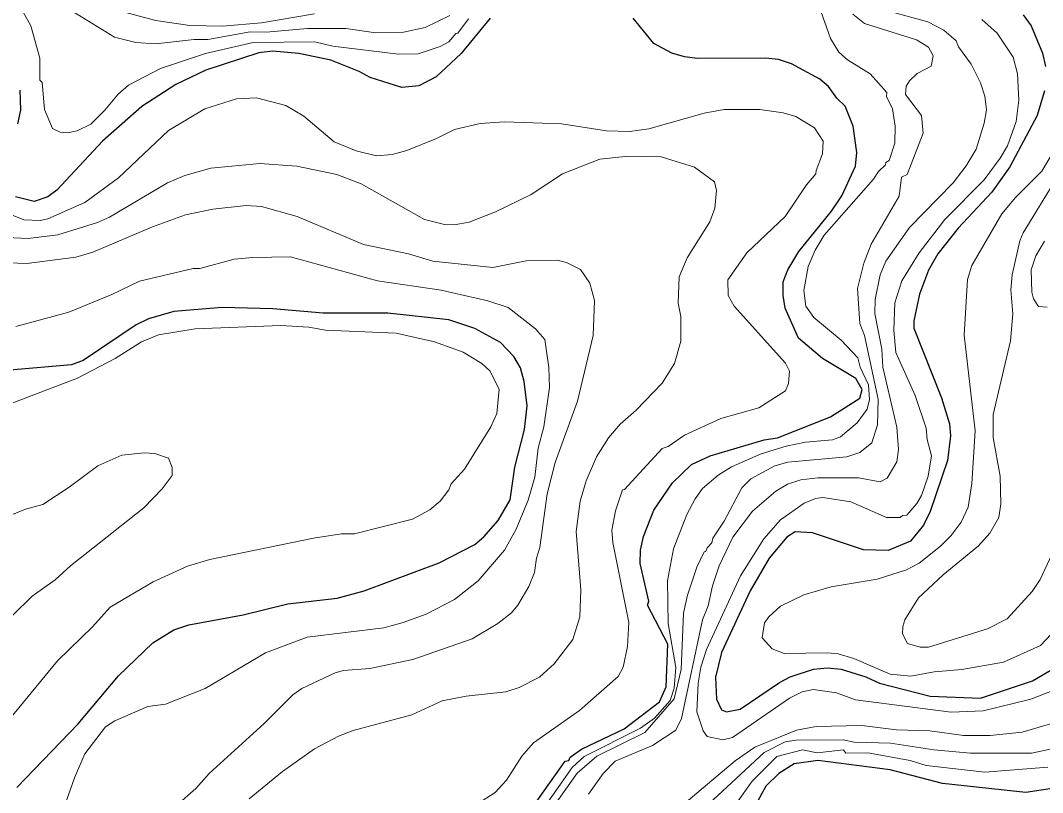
# Model space of a CAD drawing. Extents: x 598.3 to 623.2, y 6902.2 to 6930.1.
# Drawn here: x 618.323 to 619.804, y 6910.73 to 6911.849 of the extents above; entities that cross this region are included whole.
import ezdxf

# ---------------------------------------------------------------- set-up
doc = ezdxf.new("R2010")
doc.units = 0
doc.header["$LTSCALE"] = 0.032
doc.layers.add('1', color=7, linetype='Continuous', lineweight=25)
doc.layers.add('2', color=7, linetype='Continuous', lineweight=13)

msp = doc.modelspace()

# ---------------------------------------------------------------- linework, layer by layer
at = {"layer": '1'}
for points in [[(619.7758, 6911.8569), (619.7872, 6911.8406), (619.8039, 6911.8012), (619.8083, 6911.7821)], [(619.0038, 6911.8517), (618.9614, 6911.8005), (618.9252, 6911.7668), (618.9003, 6911.7537), (618.8756, 6911.7514), (618.8296, 6911.7657), (618.8137, 6911.7747), (618.7727, 6911.7911), (618.7266, 6911.8008), (618.6883, 6911.8039), (618.6686, 6911.8015), (618.5916, 6911.7767), (618.5481, 6911.7556), (618.4989, 6911.724), (618.4421, 6911.6737), (618.3758, 6911.6026), (618.3626, 6911.5928), (618.3429, 6911.5863), (618.316, 6911.5931)], [(619.4936, 6911.7527), (619.4811, 6911.7637), (619.4401, 6911.7856), (619.4214, 6911.7918), (619.4023, 6911.7942), (619.3041, 6911.7935), (619.2851, 6911.7959), (619.2667, 6911.8013), (619.2406, 6911.815), (619.2109, 6911.8517)], [(619.0512, 6910.6891), (619.1122, 6910.775), (619.1177, 6910.7761), (619.1197, 6910.7808), (619.1359, 6910.7923), (619.1978, 6910.8219), (619.249, 6910.8611), (619.2588, 6910.8829), (619.2609, 6910.9448), (619.2317, 6911.0014), (619.2335, 6911.0069), (619.2207, 6911.0614), (619.2214, 6911.0808), (619.2256, 6911.1008), (619.2406, 6911.1388), (619.2678, 6911.1785), (619.2952, 6911.2049), (619.3222, 6911.2174), (619.4007, 6911.2406), (619.4201, 6911.2439), (619.4969, 6911.2742), (619.5394, 6911.3011), (619.5427, 6911.3139), (619.5334, 6911.3299), (619.4851, 6911.3587), (619.4505, 6911.3881), (619.431, 6911.4315), (619.428, 6911.4499), (619.428, 6911.4696), (619.435, 6911.4872), (619.4507, 6911.5136), (619.4983, 6911.5724), (619.513, 6911.5946), (619.5329, 6911.6373), (619.5347, 6911.6571), (619.5293, 6911.6956), (619.5181, 6911.7243), (619.5058, 6911.7359), (619.4936, 6911.7527)], [(618.3195, 6911.6988), (618.3237, 6911.7187), (618.3227, 6911.7475)], [(619.8067, 6911.7465), (619.7962, 6911.7109), (619.7567, 6911.6367), (619.7304, 6911.5997)], [(619.7304, 6911.5997), (619.6814, 6911.5476), (619.6523, 6911.5104), (619.6388, 6911.4868), (619.6255, 6911.4521), (619.6174, 6911.4133), (619.6174, 6911.4025), (619.6577, 6911.3016), (619.6691, 6911.264), (619.6707, 6911.2465), (619.666, 6911.2109), (619.6411, 6911.1368), (619.6313, 6911.117), (619.6124, 6911.0941), (619.5801, 6911.0804), (619.5445, 6911.0812), (619.4707, 6911.106), (619.4453, 6911.1075), (619.4333, 6911.0996), (619.4078, 6911.0692), (619.3805, 6911.0221), (619.339, 6910.9324), (619.33, 6910.8968), (619.3316, 6910.865), (619.3389, 6910.8496), (619.3459, 6910.8465), (619.3659, 6910.8502), (619.4228, 6910.8891), (619.4384, 6910.8973), (619.4719, 6910.9083), (619.4923, 6910.9103), (619.5121, 6910.9086), (619.548, 6910.8972), (619.5678, 6910.8882), (619.6413, 6910.8691), (619.7141, 6910.8666), (619.7895, 6910.8916), (619.8231, 6910.9115)], [(618.3177, 6910.7367), (618.4069, 6910.8291), (618.4652, 6910.8987), (618.5148, 6910.9467), (618.5455, 6910.9653), (618.567, 6910.9727), (618.6456, 6910.987), (618.7107, 6911.0033), (618.7819, 6911.0114), (618.8211, 6911.0221), (618.9299, 6911.0627), (618.9816, 6911.0891), (618.9946, 6911.1003), (619.0153, 6911.1239), (619.0328, 6911.154), (619.0394, 6911.2012), (619.0534, 6911.2556), (619.0571, 6911.2902), (619.0531, 6911.3255), (619.0474, 6911.345), (619.0377, 6911.3616), (619.0187, 6911.3819), (618.9813, 6911.4023), (618.9435, 6911.4147), (618.8555, 6911.4243), (618.7618, 6911.4244), (618.6887, 6911.4308), (618.6155, 6911.4324), (618.5452, 6911.4269), (618.5086, 6911.4163), (618.4908, 6911.4075), (618.4139, 6911.3557), (618.3973, 6911.3493), (618.3076, 6911.3417)], [(619.8178, 6910.7354), (619.7795, 6910.7298), (619.6589, 6910.7425), (619.583, 6910.7626), (619.4784, 6910.7758), (619.4438, 6910.7713), (619.4218, 6910.7573), (619.4032, 6910.7389), (619.3879, 6910.7112)]]:
    msp.add_lwpolyline(points, dxfattribs=at)
at = {"layer": '2'}
for points in [[(618.3268, 6911.8614), (618.3382, 6911.8407), (618.3511, 6911.794), (618.3513, 6911.7621), (618.3546, 6911.7588), (618.3581, 6911.7195), (618.3695, 6911.692), (618.3805, 6911.6866), (618.3914, 6911.6858), (618.4052, 6911.6887), (618.4252, 6911.6984), (618.4455, 6911.7184), (618.4646, 6911.7416), (618.4798, 6911.7548), (618.5261, 6911.7788), (618.5912, 6911.8008), (618.6602, 6911.8169), (618.7498, 6911.8177), (618.7757, 6911.8112), (618.8707, 6911.8), (618.8994, 6911.8004), (618.9314, 6911.8108), (618.9436, 6911.8176), (618.9538, 6911.8298), (618.9567, 6911.83), (618.9724, 6911.8511)], [(618.9452, 6911.8556), (618.9093, 6911.8386), (618.878, 6911.8315), (618.8381, 6911.8307), (618.7943, 6911.8372), (618.7388, 6911.8372), (618.6793, 6911.8315), (618.6557, 6911.8322), (618.5944, 6911.821), (618.575, 6911.821), (618.5189, 6911.8145), (618.4904, 6911.8166), (618.4592, 6911.8245), (618.3841, 6911.8708)], [(618.4717, 6911.8612), (618.5194, 6911.8485), (618.5685, 6911.8412), (618.6158, 6911.8404), (618.6725, 6911.8451), (618.7493, 6911.8582)], [(619.3179, 6911.0843), (619.3249, 6911.0914), (619.3264, 6911.0982), (619.3427, 6911.123), (619.3681, 6911.1713), (619.3814, 6911.1842), (619.4159, 6911.2029), (619.4347, 6911.2082), (619.5205, 6911.2163), (619.5392, 6911.2222), (619.5565, 6911.2366), (619.5648, 6911.2627), (619.5655, 6911.2996), (619.546, 6911.3922), (619.5393, 6911.4096), (619.536, 6911.4599), (619.5449, 6911.4968), (619.5556, 6911.5245), (619.5962, 6911.5938), (619.5996, 6911.6214), (619.6077, 6911.6255), (619.631, 6911.6853), (619.6286, 6911.7107), (619.6055, 6911.7411), (619.6065, 6911.7536), (619.6109, 6911.761), (619.6223, 6911.7715), (619.6423, 6911.7822), (619.6456, 6911.7972), (619.6388, 6911.8097), (619.6213, 6911.8205), (619.546, 6911.844), (619.5288, 6911.8576)], [(619.4797, 6911.8703), (619.4965, 6911.8226), (619.5087, 6911.8027), (619.5211, 6911.7917), (619.5543, 6911.7714), (619.5783, 6911.744), (619.5778, 6911.7382), (619.5865, 6911.7206), (619.5906, 6911.6954)], [(619.5863, 6911.8607), (619.6376, 6911.8465), (619.661, 6911.8347), (619.6788, 6911.8191), (619.6822, 6911.8104), (619.7006, 6911.7855), (619.7142, 6911.7584), (619.7201, 6911.7387), (619.7225, 6911.719), (619.7194, 6911.6998), (619.7078, 6911.6621), (619.6933, 6911.6378), (619.6743, 6911.6134), (619.611, 6911.5483), (619.577, 6911.4999), (619.5685, 6911.4801), (619.5615, 6911.4443), (619.5607, 6911.4238), (619.5712, 6911.3723), (619.5726, 6911.346), (619.593, 6911.2592), (619.5954, 6911.2266)], [(619.7161, 6911.8502), (619.7381, 6911.8304), (619.7613, 6911.7953), (619.7678, 6911.7711), (619.7695, 6911.733), (619.7655, 6911.7022), (619.7531, 6911.667), (619.7426, 6911.6491), (619.7191, 6911.6178), (619.6622, 6911.56), (619.6252, 6911.5118), (619.5998, 6911.471), (619.5899, 6911.4395), (619.5882, 6911.3995), (619.5915, 6911.3676), (619.6193, 6911.3052), (619.6351, 6911.2575), (619.6368, 6911.2412), (619.6432, 6911.2177), (619.6384, 6911.1882), (619.6285, 6911.1603), (619.6218, 6911.1486), (619.6073, 6911.1317), (619.6012, 6911.1312), (619.5976, 6911.1281), (619.5779, 6911.128), (619.5261, 6911.1509), (619.4856, 6911.1572), (619.4751, 6911.1556), (619.4584, 6911.1489), (619.424, 6911.1249), (619.4003, 6911.0973), (619.3662, 6911.0436), (619.3168, 6910.9368), (619.3088, 6910.9111), (619.3048, 6910.8882), (619.3032, 6910.8467), (619.3121, 6910.8191), (619.318, 6910.8107), (619.3408, 6910.8059), (619.3545, 6910.8094), (619.4374, 6910.8664), (619.4554, 6910.8754), (619.4714, 6910.8787), (619.5054, 6910.8739), (619.533, 6910.8638), (619.6714, 6910.8463), (619.718, 6910.848), (619.7867, 6910.8649), (619.8179, 6910.877)], [(618.9597, 6910.6968), (619.011, 6910.7298), (619.0272, 6910.7476), (619.0494, 6910.7821), (619.0666, 6910.8016), (619.1332, 6910.8487), (619.1889, 6910.8979), (619.1963, 6910.9111), (619.2028, 6910.9412), (619.2044, 6910.9761), (619.1811, 6911.0918), (619.1801, 6911.1101), (619.185, 6911.1377), (619.1955, 6911.1682), (619.1984, 6911.169), (619.2527, 6911.2281), (619.2613, 6911.2311), (619.2852, 6911.2477), (619.3378, 6911.2717), (619.3929, 6911.287), (619.4314, 6911.3117), (619.436, 6911.3226), (619.4375, 6911.3402), (619.4316, 6911.352), (619.357, 6911.4343), (619.3486, 6911.4502), (619.3479, 6911.4729), (619.3754, 6911.5119), (619.4308, 6911.5646), (619.4617, 6911.6103), (619.4756, 6911.6262), (619.4757, 6911.6313), (619.4852, 6911.6553), (619.486, 6911.6737), (619.4735, 6911.6928), (619.4465, 6911.7096), (619.4282, 6911.7149), (619.3942, 6911.7197), (619.3424, 6911.7198), (619.3135, 6911.7143), (619.2336, 6911.6914), (619.2055, 6911.6875), (619.172, 6911.6884), (619.1068, 6911.6987), (619.0242, 6911.7019), (618.9891, 6911.6995), (618.9518, 6911.6906), (618.9258, 6911.6775), (618.8829, 6911.6603), (618.8615, 6911.6543), (618.8389, 6911.6526), (618.8094, 6911.6595), (618.7774, 6911.6727), (618.7335, 6911.7101), (618.7077, 6911.7253), (618.6653, 6911.7367), (618.636, 6911.7351), (618.5903, 6911.7203), (618.5375, 6911.689), (618.4651, 6911.6206), (618.4162, 6911.5849), (618.3629, 6911.5612), (618.3516, 6911.5587), (618.3281, 6911.5596), (618.2834, 6911.5773)], [(619.5906, 6911.6954), (619.5898, 6911.6707), (619.5817, 6911.6457), (619.577, 6911.6429), (619.5766, 6911.6395), (619.566, 6911.6296), (619.5589, 6911.6185), (619.4874, 6911.5376), (619.4743, 6911.5156), (619.4643, 6911.4921), (619.4579, 6911.457), (619.461, 6911.4343), (619.4724, 6911.418), (619.5123, 6911.3852), (619.5362, 6911.3594), (619.5395, 6911.3463), (619.5517, 6911.3206), (619.5532, 6911.2994), (619.5496, 6911.2851), (619.5355, 6911.2652), (619.511, 6911.245), (619.4996, 6911.2406), (619.4606, 6911.2374), (619.4325, 6911.2316), (619.3961, 6911.2205), (619.3534, 6911.2016), (619.3339, 6911.1896), (619.3113, 6911.1701), (619.3004, 6911.1555), (619.2884, 6911.1324), (619.2693, 6911.083), (619.2604, 6911.0363), (619.2615, 6910.9746), (619.2724, 6910.9108), (619.2703, 6910.8808), (619.2643, 6910.8628), (619.2418, 6910.8373), (619.2214, 6910.823), (619.1398, 6910.782), (619.1223, 6910.766), (619.0634, 6910.6819)], [(619.8325, 6911.6799), (619.803, 6911.6304), (619.7646, 6911.592), (619.7451, 6911.5682), (619.7014, 6911.4937), (619.6951, 6911.4732), (619.6902, 6911.3926), (619.7063, 6911.2538), (619.7015, 6911.1776), (619.6963, 6911.1432), (619.686, 6911.1214), (619.6714, 6911.1019), (619.6562, 6911.0867), (619.6249, 6911.0621), (619.6066, 6911.0522), (619.5642, 6911.039), (619.4978, 6911.0277), (619.458, 6911.0161), (619.4241, 6910.9997), (619.4073, 6910.9844), (619.401, 6910.9755), (619.3978, 6910.9539), (619.4123, 6910.9381), (619.4296, 6910.931), (619.4922, 6910.9322), (619.5078, 6910.9304), (619.5305, 6910.9238), (619.5832, 6910.901), (619.613, 6910.8982), (619.6467, 6910.9047), (619.687, 6910.908), (619.7472, 6910.9185), (619.801, 6910.9429), (619.8166, 6910.9591)], [(618.3029, 6911.534), (618.3341, 6911.5328), (618.3775, 6911.5377), (618.4348, 6911.5558), (618.4522, 6911.5634), (618.5361, 6911.6134), (618.5611, 6911.6238), (618.5988, 6911.6347), (618.6697, 6911.6412), (618.7234, 6911.6373), (618.7814, 6911.6252), (618.8167, 6911.6116), (618.9085, 6911.5602), (618.9376, 6911.553), (618.9515, 6911.5522), (618.9733, 6911.5563), (619.0113, 6911.5714), (619.0629, 6911.5964), (619.1086, 6911.6261), (619.1627, 6911.6478), (619.204, 6911.6517), (619.2515, 6911.6511), (619.2995, 6911.6358), (619.3286, 6911.6148), (619.3316, 6911.6024), (619.3291, 6911.5765), (619.3217, 6911.5569), (619.2891, 6911.5045), (619.2772, 6911.4772), (619.2758, 6911.4387), (619.2797, 6911.4197), (619.2797, 6911.3838), (619.2708, 6911.3514), (619.2528, 6911.3229), (619.2152, 6911.2836), (619.1919, 6911.2636), (619.1751, 6911.2438), (619.1577, 6911.216), (619.1429, 6911.1813), (619.134, 6911.1521), (619.1284, 6911.1079), (619.1348, 6911.0234), (619.1333, 6910.9842), (619.1234, 6910.9514), (619.0962, 6910.9162), (619.0749, 6910.8969), (619.0456, 6910.8818), (619.0262, 6910.8754), (618.9687, 6910.8691), (618.9342, 6910.8625), (618.8902, 6910.8422), (618.8053, 6910.8194), (618.7838, 6910.8115), (618.7493, 6910.7928), (618.7026, 6910.7599), (618.6544, 6910.7205)], [(619.8309, 6911.1035), (619.8004, 6911.0384), (619.7887, 6911.021), (619.7528, 6910.9812), (619.7241, 6910.9668), (619.6386, 6910.9403), (619.6268, 6910.9403), (619.6083, 6910.9455), (619.6012, 6910.9598), (619.6013, 6910.97), (619.6046, 6910.9797), (619.624, 6911.0116), (619.66, 6911.045), (619.711, 6911.0873), (619.7276, 6911.1057), (619.7407, 6911.1281), (619.7435, 6911.148), (619.7427, 6911.1882), (619.7323, 6911.2444), (619.7323, 6911.2776), (619.7574, 6911.3844), (619.7607, 6911.4234), (619.7581, 6911.4583), (619.7597, 6911.4799), (619.7711, 6911.5293), (619.7758, 6911.5407), (619.8247, 6911.6205)], [(618.5496, 6910.7112), (618.5773, 6910.7356), (618.5965, 6910.7573), (618.6763, 6910.8297), (618.7177, 6910.8712), (618.7306, 6910.8806), (618.7793, 6910.9032), (618.7912, 6910.9064), (618.8292, 6910.9095), (618.8917, 6910.9224), (618.9776, 6910.9522), (619.0149, 6910.9744), (619.0343, 6910.9902), (619.0435, 6911.0012), (619.0597, 6911.028), (619.068, 6911.0487), (619.0709, 6911.0694), (619.0758, 6911.0846), (619.0863, 6911.1623), (619.0978, 6911.208), (619.1302, 6911.297), (619.1527, 6911.3922), (619.155, 6911.4428), (619.1478, 6911.468), (619.1343, 6911.4877), (619.1144, 6911.4977), (619.1009, 6911.5012), (619.0556, 6911.5004), (619.0077, 6911.4907), (618.9206, 6911.4997), (618.8852, 6911.5102), (618.8202, 6911.524), (618.7238, 6911.5645), (618.6724, 6911.5788), (618.6503, 6911.5805), (618.6017, 6911.575), (618.562, 6911.5668), (618.5142, 6911.5495), (618.428, 6911.5128), (618.4034, 6911.5053), (618.3325, 6911.4964), (618.279, 6911.4981)], [(619.8107, 6911.4333), (619.798, 6911.4342), (619.7907, 6911.4452), (619.7882, 6911.4549), (619.7874, 6911.4874), (619.794, 6911.5075), (619.8068, 6911.5288)], [(618.5731, 6911.489), (618.5831, 6911.4891), (618.6328, 6911.5026), (618.6594, 6911.5052), (618.7145, 6911.5059), (618.8402, 6911.4712), (618.9328, 6911.4575), (619.0002, 6911.4422), (619.0296, 6911.4324), (619.0691, 6911.4018), (619.0828, 6911.3864), (619.0887, 6911.3456), (619.0896, 6911.3165), (619.0815, 6911.2598), (619.073, 6911.2285), (619.0681, 6911.1869), (619.0585, 6911.1533), (619.0413, 6911.1112), (619.0246, 6911.0809), (618.9864, 6911.0363), (618.9521, 6911.0094), (618.9107, 6910.9883), (618.8777, 6910.9759), (618.8494, 6910.9682), (618.7385, 6910.9549), (618.6781, 6910.932), (618.5907, 6910.8802), (618.5331, 6910.8578), (618.5075, 6910.8541), (618.4597, 6910.8333), (618.4465, 6910.8249), (618.4162, 6910.7858), (618.4015, 6910.7511), (618.3738, 6910.6729)], [(618.3162, 6911.405), (618.3932, 6911.4259), (618.4555, 6911.4513), (618.4954, 6911.4708), (618.5731, 6911.489)], [(618.2642, 6910.7844), (618.3767, 6910.9204), (618.4275, 6910.9696), (618.4532, 6910.9985), (618.5154, 6911.0352), (618.565, 6911.0576), (618.5977, 6911.0674), (618.7477, 6911.0981), (618.7881, 6911.1044), (618.807, 6911.1046), (618.8912, 6911.126), (618.9161, 6911.1392), (618.9312, 6911.152), (618.9438, 6911.1685), (618.9472, 6911.1768), (618.9664, 6911.1985), (619.0048, 6911.2598), (619.0135, 6911.2789), (619.0165, 6911.3144), (619.0029, 6911.3409), (618.9915, 6911.3514), (618.9644, 6911.3679), (618.9231, 6911.383), (618.8675, 6911.3952), (618.7652, 6911.3996), (618.7409, 6911.4041), (618.7004, 6911.4066), (618.5763, 6911.4016)], [(618.5763, 6911.4016), (618.5232, 6911.3928), (618.4985, 6911.3829), (618.4603, 6911.3586), (618.4056, 6911.33), (618.3057, 6911.2922)], [(618.3116, 6910.9862), (618.3403, 6911.0143), (618.3735, 6911.0377), (618.3958, 6911.0584), (618.502, 6911.142), (618.5284, 6911.1699), (618.5428, 6911.189), (618.5431, 6911.2009), (618.5375, 6911.2144), (618.518, 6911.2211), (618.5024, 6911.2219), (618.4698, 6911.2188), (618.4353, 6911.2032), (618.3938, 6911.1722), (618.3554, 6911.1471), (618.3305, 6911.1402), (618.2924, 6911.1248)], [(619.5954, 6911.2266), (619.593, 6911.209), (619.579, 6911.1854), (619.5687, 6911.1799), (619.5374, 6911.1856), (619.4785, 6911.1856), (619.4539, 6911.183), (619.4344, 6911.1766), (619.4175, 6911.1666), (619.3837, 6911.1372), (619.355, 6911.0997), (619.3355, 6911.0582), (619.3259, 6911.0293), (619.3195, 6911.0004), (619.3111, 6910.9798), (619.2806, 6910.8369), (619.2724, 6910.8198), (619.239, 6910.7976), (619.1848, 6910.775), (619.1673, 6910.7573), (619.146, 6910.7271)], [(619.0626, 6910.6632), (619.1296, 6910.7576), (619.1582, 6910.7821), (619.2277, 6910.8167), (619.2703, 6910.8653), (619.2805, 6910.9079), (619.2839, 6910.9894), (619.2894, 6911.0157), (619.303, 6911.0563), (619.3137, 6911.0784), (619.3162, 6911.079), (619.3179, 6911.0843)], [(619.2874, 6910.7157), (619.3588, 6910.7757), (619.3872, 6910.7952), (619.4474, 6910.8199), (619.4759, 6910.8252), (619.5419, 6910.8269), (619.5924, 6910.8205), (619.6407, 6910.8188), (619.6896, 6910.8124), (619.728, 6910.8124), (619.7742, 6910.8169), (619.8401, 6910.8364)], [(619.8515, 6910.8), (619.788, 6910.7865), (619.6996, 6910.7865), (619.6463, 6910.7914), (619.5836, 6910.801), (619.5312, 6910.8027), (619.515, 6910.8059), (619.447, 6910.8053), (619.4309, 6910.8031), (619.4007, 6910.7876), (619.2929, 6910.6878)], [(619.3604, 6910.7144), (619.3834, 6910.7459), (619.4189, 6910.7817), (619.4561, 6910.7913), (619.4776, 6910.7873), (619.5157, 6910.7913), (619.5188, 6910.7866), (619.5509, 6910.7872), (619.6122, 6910.776), (619.6354, 6910.7686), (619.7203, 6910.759), (619.8117, 6910.7662)]]:
    msp.add_lwpolyline(points, dxfattribs=at)

doc.saveas('drawing.dxf')
